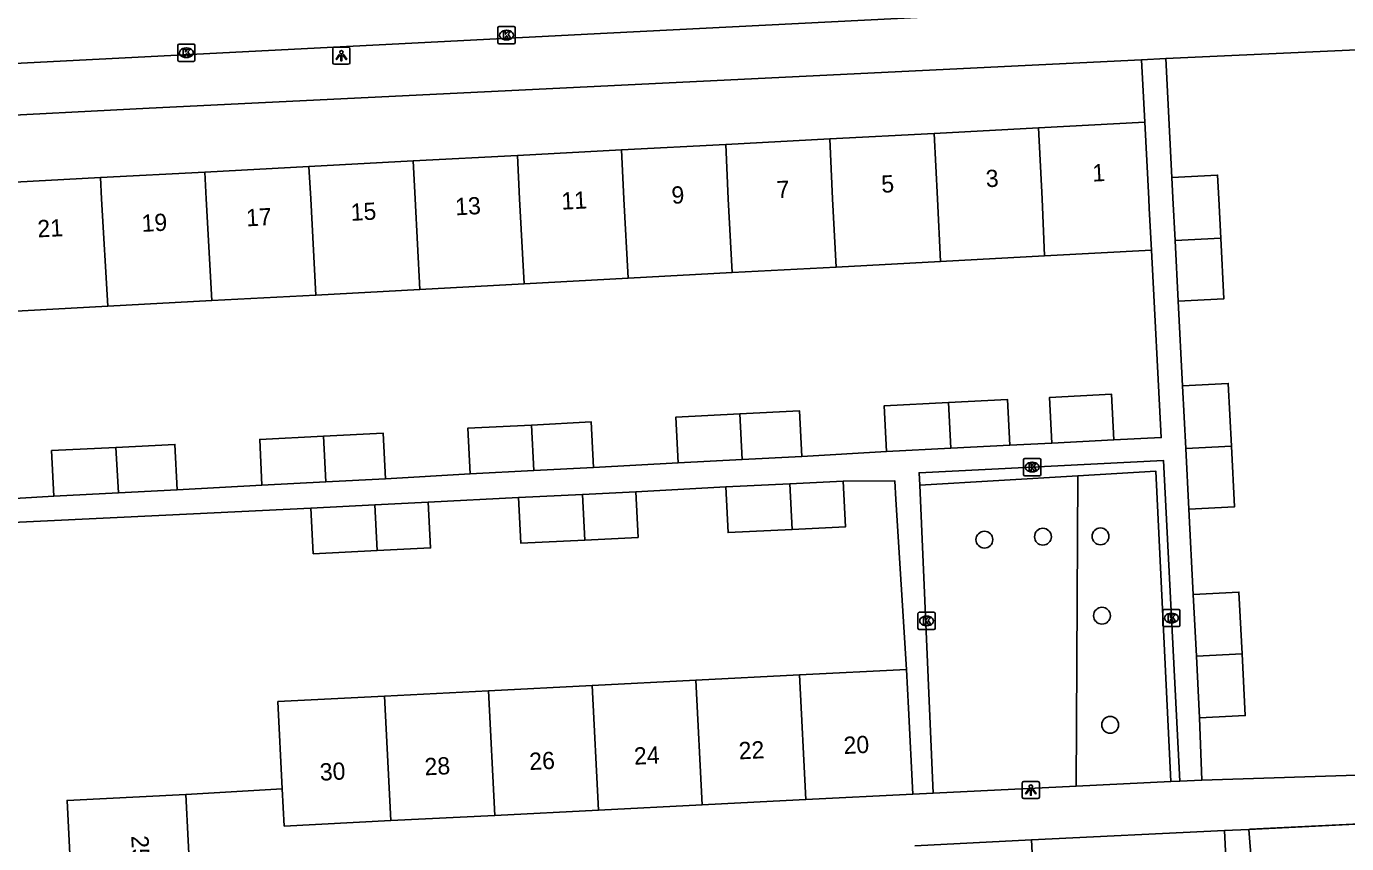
# Model space of a CAD drawing. Extents: x 161084 to 161928, y 385355 to 386522.
# Drawn here: x 161719.6 to 161796.2, y 385962.6 to 386010 of the extents above; entities that cross this region are included whole.
import ezdxf

# ---------------------------------------------------------------- set-up
doc = ezdxf.new("R2010")
doc.units = 0
for name, color, linetype in [('IMGEO_Boom', 7, 'Continuous'), ('IMGEO_Groenvoorziening', 7, 'Continuous'), ('IMGEO_Haag', 7, 'Continuous'), ('IMGEO_Kolk', 7, 'Continuous'), ('IMGEO_Lichtpunt', 7, 'Continuous'), ('IMGEO_Muur', 7, 'Continuous'), ('IMGEO_Pand', 7, 'Continuous'), ('IMGEO_Pand_nummerreeks', 7, 'Continuous'), ('IMGEO_Rijbaan_lokaal_open', 7, 'Continuous'), ('IMGEO_Voetpad_open', 7, 'Continuous')]:
    doc.layers.add(name, color=color, linetype=linetype)

msp = doc.modelspace()

# ---------------------------------------------------------------- linework, layer by layer
at = {"layer": 'IMGEO_Boom'}
for centre in [(161778.574, 385980.387), (161781.914, 385980.406), (161775.178, 385980.215), (161781.999, 385975.804), (161782.474, 385969.47)]:
    msp.add_circle(centre, 0.489, dxfattribs=at)
at = {"layer": 'IMGEO_Groenvoorziening'}
msp.add_lwpolyline([(161780.499, 385965.913), (161780.596, 385983.92)], dxfattribs=at)
at = {"layer": 'IMGEO_Haag'}
for points in [[(161780.596, 385983.92), (161785.115, 385984.191), (161785.993, 385966.18)], [(161780.596, 385983.92), (161771.432, 385983.37)]]:
    msp.add_lwpolyline(points, dxfattribs=at)
at = {"layer": 'IMGEO_Kolk'}
for p, q in [((161747.038, 386009.991), (161747.89, 386009.991)), ((161746.963, 386009.065), (161746.963, 386009.917)), ((161747.474, 386009.211), (161747.449, 386009.211)), ((161747.451, 386009.771), (161747.476, 386009.771)), ((161747.964, 386009.917), (161747.964, 386009.065)), ((161728.39, 386008.045), (161728.39, 386008.897)), ((161728.465, 386008.971), (161729.317, 386008.971)), ((161728.878, 386008.751), (161728.903, 386008.751)), ((161729.391, 386008.897), (161729.391, 386008.045)), ((161747.89, 386008.991), (161747.038, 386008.991)), ((161729.317, 386007.971), (161728.465, 386007.971)), ((161728.901, 386008.191), (161728.876, 386008.191)), ((161777.448, 385983.999), (161777.448, 385984.851)), ((161777.523, 385984.925), (161778.375, 385984.925)), ((161777.936, 385984.705), (161777.961, 385984.705)), ((161778.449, 385984.851), (161778.449, 385983.999)), ((161778.375, 385983.925), (161777.523, 385983.925)), ((161777.959, 385984.145), (161777.934, 385984.145)), ((161771.326, 385975.074), (161771.326, 385975.926)), ((161771.401, 385976), (161772.253, 385976)), ((161771.814, 385975.78), (161771.839, 385975.78)), ((161772.327, 385975.926), (161772.327, 385975.074)), ((161785.522, 385975.241), (161785.522, 385976.093)), ((161785.597, 385976.167), (161786.449, 385976.167)), ((161786.01, 385975.947), (161786.035, 385975.947)), ((161786.523, 385976.093), (161786.523, 385975.241)), ((161772.253, 385975), (161771.401, 385975)), ((161771.837, 385975.22), (161771.812, 385975.22)), ((161786.449, 385975.167), (161785.597, 385975.167)), ((161786.033, 385975.387), (161786.008, 385975.387))]:
    msp.add_line(p, q, dxfattribs=at)
for points in [[(161747.038, 386009.991), (161747.89, 386009.991)], [(161746.963, 386009.065), (161746.963, 386009.917)], [(161747.284, 386009.691), (161747.407, 386009.691), (161747.407, 386009.54), (161747.537, 386009.691), (161747.701, 386009.691), (161747.555, 386009.54), (161747.708, 386009.291), (161747.556, 386009.291), (161747.471, 386009.455), (161747.407, 386009.388), (161747.407, 386009.291), (161747.284, 386009.291), (161747.284, 386009.691)], [(161747.964, 386009.917), (161747.964, 386009.065)], [(161728.39, 386008.045), (161728.39, 386008.897)], [(161728.465, 386008.971), (161729.317, 386008.971)], [(161728.711, 386008.671), (161728.834, 386008.671), (161728.834, 386008.52), (161728.964, 386008.671), (161729.128, 386008.671), (161728.982, 386008.52), (161729.135, 386008.271), (161728.983, 386008.271), (161728.898, 386008.435), (161728.834, 386008.368), (161728.834, 386008.271), (161728.711, 386008.271), (161728.711, 386008.671)], [(161729.391, 386008.897), (161729.391, 386008.045)], [(161747.89, 386008.991), (161747.038, 386008.991)], [(161729.317, 386007.971), (161728.465, 386007.971)], [(161777.448, 385983.999), (161777.448, 385984.851)], [(161777.523, 385984.925), (161778.375, 385984.925)], [(161778.449, 385984.851), (161778.449, 385983.999)], [(161778.375, 385983.925), (161777.523, 385983.925)], [(161777.769, 385984.625), (161777.892, 385984.625), (161777.892, 385984.474), (161778.022, 385984.625), (161778.186, 385984.625), (161778.04, 385984.474), (161778.193, 385984.225), (161778.041, 385984.225), (161777.956, 385984.389), (161777.892, 385984.322), (161777.892, 385984.225), (161777.769, 385984.225), (161777.769, 385984.625)], [(161771.326, 385975.074), (161771.326, 385975.926)], [(161771.401, 385976), (161772.253, 385976)], [(161771.647, 385975.7), (161771.77, 385975.7), (161771.77, 385975.549), (161771.9, 385975.7), (161772.064, 385975.7), (161771.918, 385975.549), (161772.071, 385975.3), (161771.919, 385975.3), (161771.834, 385975.464), (161771.77, 385975.397), (161771.77, 385975.3), (161771.647, 385975.3), (161771.647, 385975.7)], [(161772.327, 385975.926), (161772.327, 385975.074)], [(161785.522, 385975.241), (161785.522, 385976.093)], [(161785.597, 385976.167), (161786.449, 385976.167)], [(161785.843, 385975.867), (161785.966, 385975.867), (161785.966, 385975.716), (161786.096, 385975.867), (161786.26, 385975.867), (161786.114, 385975.716), (161786.267, 385975.467), (161786.115, 385975.467), (161786.03, 385975.631), (161785.966, 385975.564), (161785.966, 385975.467), (161785.843, 385975.467), (161785.843, 385975.867)], [(161786.523, 385976.093), (161786.523, 385975.241)], [(161772.253, 385975), (161771.401, 385975)], [(161786.449, 385975.167), (161785.597, 385975.167)]]:
    msp.add_lwpolyline(points, dxfattribs=at)
for centre, start, end in [((161747.04, 386009.915), 91.55205, 178.44795), ((161747.04, 386009.915), 91.55205, 178.44795), ((161747.888, 386009.915), 1.55205, 88.44795), ((161747.888, 386009.915), 1.55205, 88.44795), ((161728.467, 386008.895), 91.55205, 178.44795), ((161728.467, 386008.895), 91.55205, 178.44795), ((161729.315, 386008.895), 1.55205, 88.44795), ((161729.315, 386008.895), 1.55205, 88.44795), ((161747.04, 386009.067), 181.55205, 268.44795), ((161747.04, 386009.067), 181.55205, 268.44795), ((161747.888, 386009.067), 271.55205, 358.44795), ((161747.888, 386009.067), 271.55205, 358.44795), ((161728.467, 386008.047), 181.55205, 268.44795), ((161728.467, 386008.047), 181.55205, 268.44795), ((161729.315, 386008.047), 271.55205, 358.44795), ((161729.315, 386008.047), 271.55205, 358.44795), ((161777.525, 385984.849), 91.55205, 178.44795), ((161777.525, 385984.849), 91.55205, 178.44795), ((161778.373, 385984.849), 1.55205, 88.44795), ((161778.373, 385984.849), 1.55205, 88.44795), ((161777.525, 385984.001), 181.55205, 268.44795), ((161777.525, 385984.001), 181.55205, 268.44795), ((161778.373, 385984.001), 271.55205, 358.44795), ((161778.373, 385984.001), 271.55205, 358.44795), ((161771.403, 385975.924), 91.55205, 178.44795), ((161771.403, 385975.924), 91.55205, 178.44795), ((161772.251, 385975.924), 1.55205, 88.44795), ((161772.251, 385975.924), 1.55205, 88.44795), ((161785.599, 385976.091), 91.55205, 178.44795), ((161785.599, 385976.091), 91.55205, 178.44795), ((161786.447, 385976.091), 1.55205, 88.44795), ((161786.447, 385976.091), 1.55205, 88.44795), ((161771.403, 385975.076), 181.55205, 268.44795), ((161771.403, 385975.076), 181.55205, 268.44795), ((161772.251, 385975.076), 271.55205, 358.44795), ((161772.251, 385975.076), 271.55205, 358.44795), ((161785.599, 385975.243), 181.55205, 268.44795), ((161785.599, 385975.243), 181.55205, 268.44795), ((161786.447, 385975.243), 271.55205, 358.44795), ((161786.447, 385975.243), 271.55205, 358.44795)]:
    msp.add_arc(centre, 0.0765, start, end, dxfattribs=at)
for centre, major_axis, ratio, start_param, end_param in [((161747.45, 386009.491), (-0.387, 0.002), 0.722429, 4.712389, 7.853982), ((161747.475, 386009.491), (-0.39, 0.002), 0.717154, 1.570796, 4.712389), ((161728.877, 386008.471), (-0.387, 0.002), 0.722429, 4.712389, 7.853982), ((161728.902, 386008.471), (-0.39, 0.002), 0.717154, 1.570796, 4.712389), ((161777.935, 385984.425), (-0.387, 0.002), 0.722429, 4.712389, 7.853982), ((161777.96, 385984.425), (-0.39, 0.002), 0.717154, 1.570796, 4.712389), ((161771.813, 385975.5), (-0.387, 0.002), 0.722429, 4.712389, 7.853982), ((161771.838, 385975.5), (-0.39, 0.002), 0.717154, 1.570796, 4.712389), ((161786.009, 385975.667), (-0.387, 0.002), 0.722429, 4.712389, 7.853982), ((161786.034, 385975.667), (-0.39, 0.002), 0.717154, 1.570796, 4.712389)]:
    msp.add_ellipse(centre, major_axis=major_axis, ratio=ratio, start_param=start_param, end_param=end_param, dxfattribs=at)
at = {"layer": 'IMGEO_Lichtpunt'}
for p, q in [((161737.384, 386008.699), (161737.384, 386007.892)), ((161737.384, 386008.699), (161737.384, 386007.892)), ((161738.286, 386008.794), (161737.478, 386008.794)), ((161738.286, 386008.794), (161737.478, 386008.794)), ((161738.38, 386007.892), (161738.38, 386008.699)), ((161738.38, 386007.892), (161738.38, 386008.699)), ((161737.478, 386007.798), (161738.286, 386007.798)), ((161737.478, 386007.798), (161738.286, 386007.798)), ((161777.373, 385966.089), (161777.373, 385965.282)), ((161777.373, 385966.089), (161777.373, 385965.282)), ((161778.275, 385966.184), (161777.467, 385966.184)), ((161778.275, 385966.184), (161777.467, 385966.184)), ((161778.369, 385965.282), (161778.369, 385966.089)), ((161778.369, 385965.282), (161778.369, 385966.089)), ((161777.467, 385965.188), (161778.275, 385965.188)), ((161777.467, 385965.188), (161778.275, 385965.188))]:
    msp.add_line(p, q, dxfattribs=at)
for points in [[(161737.758, 386008.363), (161737.797, 386008.335), (161737.609, 386008.073), (161737.571, 386008.1), (161737.758, 386008.363)], [(161737.86, 386008.315), (161737.907, 386008.315), (161737.907, 386007.993), (161737.86, 386007.993), (161737.86, 386008.315)], [(161737.97, 386008.335), (161738.008, 386008.362), (161738.195, 386008.1), (161738.156, 386008.072), (161737.97, 386008.335)], [(161777.747, 385965.753), (161777.786, 385965.725), (161777.598, 385965.463), (161777.56, 385965.49), (161777.747, 385965.753)], [(161777.849, 385965.705), (161777.896, 385965.705), (161777.896, 385965.383), (161777.849, 385965.383), (161777.849, 385965.705)], [(161777.959, 385965.725), (161777.997, 385965.752), (161778.184, 385965.49), (161778.145, 385965.462), (161777.959, 385965.725)]]:
    msp.add_lwpolyline(points, dxfattribs=at)
for centre in [(161737.883, 386008.497), (161777.872, 385965.887)]:
    msp.add_circle(centre, 0.0994, dxfattribs=at)
for centre, start, end in [((161737.478, 386008.699), 90, 180), ((161737.478, 386008.699), 90, 180), ((161738.286, 386008.699), 0, 90), ((161738.286, 386008.699), 0, 90), ((161737.478, 386007.892), 180, 270), ((161737.478, 386007.892), 180, 270), ((161738.286, 386007.892), 270, 0), ((161738.286, 386007.892), 270, 360), ((161777.467, 385966.089), 90, 180), ((161777.467, 385966.089), 90, 180), ((161778.275, 385966.089), 0, 90), ((161778.275, 385966.089), 0, 90), ((161777.467, 385965.282), 180, 270), ((161777.467, 385965.282), 180, 270), ((161778.275, 385965.282), 270, 0), ((161778.275, 385965.282), 270, 360)]:
    msp.add_arc(centre, 0.0946, start, end, dxfattribs=at)
at = {"layer": 'IMGEO_Muur'}
for points in [[(161789.099, 385963.337), (161777.909, 385962.794)], [(161790.582, 385963.409), (161801.721, 385963.95)]]:
    msp.add_lwpolyline(points, dxfattribs=at)
at = {"layer": 'IMGEO_Pand'}
for points in [[(161778.313, 386004.107), (161772.268, 386003.787)], [(161784.481, 386004.433), (161778.313, 386004.107)], [(161778.659, 385996.684), (161778.53, 386000), (161778.313, 386004.107)], [(161784.869, 385997.018), (161784.742, 385999.44), (161784.713, 386000), (161784.481, 386004.433)], [(161754.134, 386002.828), (161760.179, 386003.147)], [(161766.223, 386003.467), (161760.179, 386003.147)], [(161760.179, 386003.147), (161760.324, 386000), (161760.551, 385995.71)], [(161772.268, 386003.787), (161766.223, 386003.467)], [(161766.223, 386003.467), (161766.377, 386000), (161766.586, 385996.034)], [(161772.268, 386003.787), (161772.468, 386000), (161772.623, 385996.359)], [(161748.089, 386002.508), (161742.045, 386002.188)], [(161754.134, 386002.828), (161748.089, 386002.508)], [(161748.089, 386002.508), (161748.217, 386000), (161748.478, 385995.06)], [(161754.514, 385995.385), (161754.27, 386000), (161754.134, 386002.828)], [(161729.955, 386001.548), (161723.911, 386001.229)], [(161736, 386001.868), (161729.955, 386001.548)], [(161729.955, 386001.548), (161730.037, 386000), (161730.369, 385994.086)], [(161742.045, 386002.188), (161736, 386001.868)], [(161736.405, 385994.411), (161736.11, 386000), (161736, 386001.868)], [(161742.045, 386002.188), (161742.164, 386000), (161742.442, 385994.736)], [(161723.911, 386001.229), (161717.866, 386000.909)], [(161723.911, 386001.229), (161723.976, 386000), (161724.332, 385993.761)], [(161786.056, 386001.232), (161788.703, 386001.367), (161788.773, 386000), (161788.89, 385997.703)], [(161786.243, 385997.567), (161786.117, 386000.041), (161786.056, 386001.232)], [(161778.659, 385996.684), (161784.869, 385997.018)], [(161788.89, 385997.703), (161786.243, 385997.567)], [(161786.422, 385994.062), (161786.243, 385997.567)], [(161788.89, 385997.703), (161789.069, 385994.197), (161786.422, 385994.062)], [(161766.586, 385996.034), (161772.623, 385996.359)], [(161772.623, 385996.359), (161778.659, 385996.684)], [(161760.551, 385995.71), (161754.514, 385995.385)], [(161760.551, 385995.71), (161766.586, 385996.034)], [(161736.405, 385994.411), (161742.442, 385994.736)], [(161742.442, 385994.736), (161748.478, 385995.06)], [(161748.478, 385995.06), (161754.514, 385995.385)], [(161724.332, 385993.761), (161730.369, 385994.086)], [(161730.369, 385994.086), (161736.405, 385994.411)], [(161718.297, 385993.437), (161724.332, 385993.761)], [(161779.093, 385985.82), (161778.959, 385988.467), (161782.555, 385988.65), (161782.689, 385986.003)], [(161786.674, 385989.148), (161789.321, 385989.283), (161789.507, 385985.647)], [(161786.86, 385985.511), (161786.674, 385989.148)], [(161769.496, 385985.332), (161769.362, 385987.979), (161773.093, 385988.169)], [(161773.093, 385988.169), (161776.523, 385988.343), (161776.657, 385985.696)], [(161773.093, 385988.169), (161773.233, 385985.522)], [(161748.911, 385986.868), (161752.378, 385987.044), (161752.512, 385984.397)], [(161757.424, 385984.683), (161757.29, 385987.33), (161760.984, 385987.518)], [(161760.984, 385987.518), (161764.451, 385987.694), (161764.585, 385985.047)], [(161761.125, 385984.871), (161760.984, 385987.518)], [(161736.837, 385986.219), (161740.305, 385986.395), (161740.439, 385983.748)], [(161745.351, 385984.033), (161745.217, 385986.68), (161748.911, 385986.868)], [(161748.911, 385986.868), (161749.051, 385984.221)], [(161721.205, 385982.734), (161721.071, 385985.381), (161724.799, 385985.571)], [(161724.799, 385985.571), (161728.232, 385985.745), (161728.366, 385983.098)], [(161724.799, 385985.571), (161724.95, 385982.924)], [(161733.278, 385983.384), (161733.144, 385986.031), (161736.837, 385986.219)], [(161736.837, 385986.219), (161736.977, 385983.572)], [(161773.233, 385985.522), (161769.496, 385985.332)], [(161776.657, 385985.696), (161773.233, 385985.522)], [(161782.689, 385986.003), (161779.093, 385985.82)], [(161786.86, 385985.511), (161789.507, 385985.647)], [(161787.04, 385981.987), (161786.86, 385985.511)], [(161789.507, 385985.647), (161789.687, 385982.122), (161787.04, 385981.987)], [(161761.125, 385984.871), (161757.424, 385984.683)], [(161764.585, 385985.047), (161761.125, 385984.871)], [(161749.051, 385984.221), (161745.351, 385984.033)], [(161752.512, 385984.397), (161749.051, 385984.221)], [(161736.977, 385983.572), (161733.278, 385983.384)], [(161740.439, 385983.748), (161736.977, 385983.572)], [(161760.186, 385983.274), (161763.893, 385983.455)], [(161764.028, 385980.807), (161760.316, 385980.626), (161760.186, 385983.274)], [(161763.893, 385983.455), (161766.992, 385983.607)], [(161763.893, 385983.455), (161764.028, 385980.807)], [(161766.992, 385983.607), (161767.121, 385980.959), (161764.028, 385980.807)], [(161724.95, 385982.924), (161721.205, 385982.734)], [(161728.366, 385983.098), (161724.95, 385982.924)], [(161748.153, 385982.662), (161751.862, 385982.843)], [(161751.996, 385980.195), (161748.283, 385980.014), (161748.153, 385982.662)], [(161751.862, 385982.843), (161754.959, 385982.995)], [(161751.996, 385980.195), (161751.862, 385982.843)], [(161754.959, 385982.995), (161755.088, 385980.347), (161751.996, 385980.195)], [(161736.118, 385982.05), (161739.827, 385982.231)], [(161739.961, 385979.583), (161736.248, 385979.402), (161736.118, 385982.05)], [(161739.827, 385982.231), (161742.924, 385982.383)], [(161739.961, 385979.583), (161739.827, 385982.231)], [(161742.924, 385982.383), (161743.053, 385979.735), (161739.961, 385979.583)], [(161787.293, 385977.034), (161789.94, 385977.169), (161790.123, 385973.59)], [(161787.476, 385973.454), (161787.293, 385977.034)], [(161787.476, 385973.454), (161790.123, 385973.59)], [(161787.659, 385969.873), (161787.476, 385973.454)], [(161790.123, 385973.59), (161790.306, 385970.008), (161787.659, 385969.873)], [(161764.458, 385972.363), (161770.654, 385972.679)], [(161771.021, 385965.452), (161770.767, 385970.446), (161770.654, 385972.679)], [(161746.407, 385971.445), (161752.425, 385971.751)], [(161752.425, 385971.751), (161758.441, 385972.057)], [(161752.792, 385964.524), (161752.425, 385971.751)], [(161758.441, 385972.057), (161764.458, 385972.363)], [(161758.809, 385964.831), (161758.441, 385972.057)], [(161764.458, 385972.363), (161764.826, 385965.137)], [(161734.457, 385965.765), (161734.2, 385970.824), (161740.39, 385971.139)], [(161740.39, 385971.139), (161746.407, 385971.445)], [(161740.39, 385971.139), (161740.757, 385963.912)], [(161746.774, 385964.218), (161746.407, 385971.445)], [(161740.757, 385963.912), (161734.567, 385963.597), (161734.457, 385965.765)], [(161722.278, 385958.875), (161722.259, 385959.258), (161721.97, 385965.088), (161723.866, 385965.182), (161728.859, 385965.43)], [(161728.859, 385965.43), (161729.124, 385960.088)], [(161758.809, 385964.831), (161752.792, 385964.524)], [(161764.826, 385965.137), (161762.923, 385965.04), (161758.809, 385964.831)], [(161771.021, 385965.452), (161764.826, 385965.137)], [(161746.774, 385964.218), (161740.757, 385963.912)], [(161752.792, 385964.524), (161746.774, 385964.218)], [(161771.152, 385962.458), (161777.909, 385962.794)], [(161778.258, 385955.767), (161778.157, 385957.801), (161777.909, 385962.794)]]:
    msp.add_lwpolyline(points, dxfattribs=at)
at = {"layer": 'IMGEO_Rijbaan_lokaal_open'}
msp.add_lwpolyline([(161775.486, 386010.724), (161753.294, 386009.6), (161718.918, 386007.84)], dxfattribs=at)
at = {"layer": 'IMGEO_Voetpad_open'}
for points in [[(161785.703, 386008.129), (161803.599, 386008.957)], [(161705.791, 386004.163), (161726.736, 386005.249), (161784.291, 386008.06)], [(161784.291, 386008.06), (161785.703, 386008.129)], [(161784.291, 386008.06), (161784.481, 386004.433)], [(161785.703, 386008.129), (161786.056, 386001.232)], [(161784.869, 385997.018), (161785.439, 385986.143), (161782.689, 385986.003)], [(161786.422, 385994.062), (161786.674, 385989.148)], [(161779.093, 385985.82), (161776.657, 385985.696)], [(161769.496, 385985.332), (161764.585, 385985.047)], [(161771.432, 385983.37), (161771.395, 385984.096), (161785.559, 385984.817), (161786.505, 385966.205)], [(161745.351, 385984.033), (161740.439, 385983.748)], [(161757.424, 385984.683), (161752.512, 385984.397)], [(161733.278, 385983.384), (161728.366, 385983.098)], [(161760.186, 385983.274), (161754.959, 385982.995)], [(161770.654, 385972.679), (161770.047, 385982.537), (161769.985, 385983.622), (161766.992, 385983.607)], [(161771.432, 385983.37), (161772.211, 385965.51)], [(161721.205, 385982.734), (161716.294, 385982.449)], [(161748.153, 385982.662), (161742.924, 385982.383)], [(161736.118, 385982.05), (161727.694, 385981.639), (161713.545, 385980.95), (161703.796, 385980.476), (161702.71, 385980.475), (161703.273, 385963.815), (161708.138, 385963.979), (161708.263, 385961.554)], [(161787.04, 385981.987), (161787.293, 385977.034)], [(161787.659, 385969.873), (161787.786, 385966.267)], [(161808.729, 385966.944), (161787.786, 385966.267)], [(161728.859, 385965.43), (161734.457, 385965.765)], [(161780.499, 385965.913), (161772.211, 385965.51)], [(161785.993, 385966.18), (161780.499, 385965.913)], [(161786.505, 385966.205), (161785.993, 385966.18)], [(161787.786, 385966.267), (161786.505, 385966.205)], [(161772.211, 385965.51), (161771.021, 385965.452)], [(161777.909, 385962.794), (161789.099, 385963.337)], [(161790.516, 385963.406), (161789.099, 385963.337)], [(161789.099, 385963.337), (161789.254, 385960.156)], [(161801.721, 385963.95), (161790.516, 385963.406)], [(161790.516, 385963.406), (161790.701, 385960.954)]]:
    msp.add_lwpolyline(points, dxfattribs=at)

# ---------------------------------------------------------------- texts
at = {"layer": 'IMGEO_Pand_nummerreeks'}
for s, rotation, p in [('3', 3.02828, (161775.284, 386000.662)), ('1', 3.02828, (161781.462, 386000.989)), ('7', 3.02828, (161763.157, 386000.02)), ('5', 3.02828, (161769.221, 386000.341)), ('13', 3.02828, (161744.508, 385999.033)), ('11', 3.0302, (161750.666, 385999.36)), ('9', 3.02075, (161757.055, 385999.699)), ('17', 3.02828, (161732.381, 385998.392)), ('15', 3.02828, (161738.445, 385998.712)), ('21', 3.02828, (161720.277, 385997.751)), ('19', 3.02828, (161726.318, 385998.071)), ('20', 2.91304, (161767.033, 385967.773)), ('26', 2.91304, (161748.803, 385966.844)), ('24', 2.91304, (161754.878, 385967.153)), ('22', 2.91304, (161760.951, 385967.463)), ('30', 2.91304, (161736.654, 385966.227)), ('28', 2.91304, (161742.73, 385966.536)), ('25', 272.84166, (161725.694, 385963.031))]:
    msp.add_text(s, height=1, rotation=rotation, dxfattribs=at).set_placement(p)

doc.saveas('drawing.dxf')
